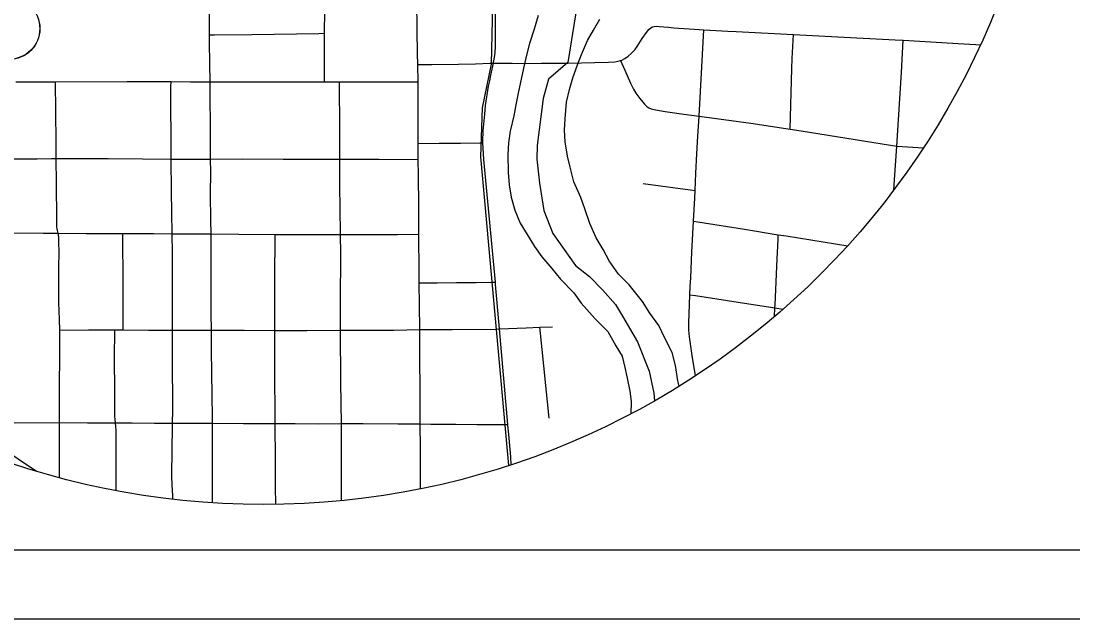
# Model space of a CAD drawing. Extents: x -87 to 2145, y -2128 to 440.
# Drawn here: x 479.1 to 632, y 0 to 86.9 of the extents above; entities that cross this region are included whole.
import ezdxf

# ---------------------------------------------------------------- set-up
doc = ezdxf.new("R2010")
doc.units = 0
for name, color, linetype in [('Default', 7, 'Continuous'), ('GM_X_City_Street', 7, 'Continuous'), ('GM_X_County_Road', 7, 'Continuous'), ('GM_X_Major_River', 7, 'Continuous'), ('GM_X_Rail_Line', 7, 'Continuous'), ('GM_X_Township', 7, 'Continuous'), ('GM_X_Township_Text', 7, 'Continuous'), ('SH_Border', 7, 'Continuous'), ('SH_Cut_Line', 7, 'Continuous'), ('SH_Masking', 7, 'Continuous'), ('SH_Text', 7, 'Continuous')]:
    doc.layers.add(name, color=color, linetype=linetype)

msp = doc.modelspace()

# ---------------------------------------------------------------- linework, layer by layer
at = {"layer": 'Default'}
msp.add_circle((514.37, 131.28), 114.66, dxfattribs=at)
at = {"layer": 'GM_X_City_Street'}
for points in [[(523.25, 78.07), (523.23, 81.49), (523.25, 84.91), (523.25, 85.1), (523.27, 88.41), (523.37, 93.33)], [(537.21, 18.91), (537.17, 24.7), (537.13, 28.35), (537.12, 31.88), (537.13, 33.94), (537.09, 37.29), (537.07, 42.05), (537.05, 45.66), (537.01, 48.85), (536.99, 50.38), (536.93, 55.9), (536.92, 56.97), (536.92, 60.02), (536.89, 64.45), (536.86, 66.78), (536.85, 67.21), (536.86, 69.07), (536.87, 70.95), (536.85, 78.03), (536.79, 80.56), (536.76, 82.16), (536.69, 85.53), (536.63, 89.89), (536.6, 93.39)], [(506.95, 16.85), (506.95, 17.11), (506.96, 22.22), (506.96, 25.35), (506.94, 28.45), (506.93, 29.6), (506.91, 32.23), (506.87, 36.05), (506.8, 38.75), (506.79, 41.97), (506.77, 44.4), (506.77, 47.89), (506.75, 52.26), (506.75, 55.94), (506.7, 57.97), (506.68, 61.74), (506.69, 64.97), (506.66, 66.82), (506.68, 68.99), (506.66, 71.73), (506.61, 75.71), (506.59, 78.07), (506.57, 80.7), (506.54, 83.82), (506.54, 84.89), (506.54, 88.44)], [(577.18, 35.35), (576.68, 38.3), (576.27, 41.02), (576.19, 41.96), (576.17, 42.96), (576.34, 47.11), (576.39, 48.29), (576.46, 49.56), (576.64, 53.28), (576.88, 57.81), (577.05, 61.14), (577.11, 62.26), (577.22, 64.77), (577.37, 67.61), (577.51, 70.17), (577.71, 73.04), (578.38, 85.63)], [(506.54, 84.89), (507.24, 84.89), (512.66, 84.92), (522.42, 85.09), (523.25, 85.1)], [(590.93, 71.18), (591.16, 79.98), (591.21, 81.44), (591.42, 84.93)], [(566.28, 81.17), (566.9, 79.75), (567.71, 77.86), (568.14, 76.99), (568.5, 76.42), (569.07, 75.63), (569.75, 74.81), (570.09, 74.49), (570.39, 74.29), (570.73, 74.14), (571.37, 73.97), (572.73, 73.75), (575.45, 73.35), (577.71, 73.04), (585.18, 72.04), (590.93, 71.18), (592.52, 70.95), (605.5, 68.85), (606.41, 68.7), (610.29, 68.45)], [(536.79, 80.56), (537.95, 80.56), (538.84, 80.56), (542.69, 80.61), (545.16, 80.68), (547.27, 80.74), (547.78, 80.76)], [(478.35, 78.05), (483.42, 78.06), (484.13, 78.06), (494.53, 78.08), (500.93, 78.08), (503.76, 78.05), (506.59, 78.07), (514.27, 78.05), (523.25, 78.07), (524.19, 78.06), (525.4, 78.06), (530.65, 78.04), (536.85, 78.03)], [(484.52, 56.05), (484.43, 56.43), (484.38, 56.7), (484.34, 57), (484.32, 57.39), (484.34, 58.06), (484.28, 63.35), (484.25, 66.91), (484.23, 69.35), (484.18, 73.71), (484.13, 78.06)], [(501.19, 17.37), (501.17, 17.94), (501.14, 18.69), (501.1, 19.49), (501.06, 20.71), (501.09, 24.73), (501.13, 27.75), (501.14, 28.46), (501.17, 30.33), (501.16, 38.05), (501.12, 40.82), (501.13, 41.96), (501.16, 47.22), (501.13, 53.17), (501.07, 55.97), (501, 62.17), (500.96, 66.83), (500.94, 69.41), (500.89, 75.12), (500.92, 77.31), (500.93, 78.08)], [(525.71, 17.18), (525.71, 18.29), (525.69, 26.14), (525.68, 28.4), (525.61, 34.36), (525.56, 41.95), (525.54, 46.06), (525.62, 52.99), (525.56, 55.87), (525.51, 59.72), (525.46, 62.86), (525.47, 65.79), (525.46, 66.79), (525.45, 68), (525.45, 72.06), (525.41, 76.97), (525.4, 78.06)], [(536.86, 69.07), (539.91, 69.12), (542.99, 69.16), (545.79, 69.18), (546.27, 69.19)], [(451.73, 66.94), (452.24, 66.94), (456.7, 66.94), (463.7, 66.94), (469.07, 66.91), (471.41, 66.87), (473.6, 66.86), (481.47, 66.86), (483.53, 66.9), (484.25, 66.91), (485.11, 66.93), (491.77, 66.91), (496.77, 66.86), (500.96, 66.83), (503.83, 66.83), (506.66, 66.82), (511.26, 66.85), (517.21, 66.83), (524.79, 66.79), (525.46, 66.79)], [(525.46, 66.79), (531.14, 66.8), (536.86, 66.78)], [(569.55, 63.27), (576.37, 62.36), (577.11, 62.26)], [(576.88, 57.81), (577.49, 57.71), (584.3, 56.63), (589.19, 55.84), (590.35, 55.66), (599.29, 54.23)], [(474.99, 56.12), (482.4, 56.06), (484.52, 56.05), (488.57, 56.01), (492.25, 56.03), (493.9, 56.02), (494.86, 56.01), (498.36, 56.01), (501.07, 55.97), (503.77, 55.95), (506.75, 55.94), (510.77, 55.9), (516.06, 55.87), (521.18, 55.85), (525.56, 55.87), (529.38, 55.87), (533.83, 55.87), (536.93, 55.9)], [(484.71, 20.52), (484.72, 20.66), (484.72, 20.91), (484.7, 24.74), (484.72, 27.71), (484.72, 28.53), (484.72, 30.37), (484.72, 34.22), (484.77, 37.86), (484.76, 39.17), (484.76, 40.14), (484.75, 41.98), (484.7, 43.57), (484.67, 44.75), (484.64, 46), (484.62, 47.9), (484.64, 51.14), (484.65, 53.23), (484.64, 54.81), (484.62, 55.27), (484.6, 55.49), (484.57, 55.74), (484.52, 56.05)], [(493.97, 41.99), (493.97, 46.03), (493.96, 48.46), (493.96, 50.86), (493.92, 53.71), (493.9, 56.02)], [(516.07, 28.42), (516.04, 30.41), (516.02, 34.75), (516.03, 41.02), (516.03, 41.94), (516.03, 44.75), (516.03, 49.21), (516.06, 55.87)], [(588.66, 43.94), (588.71, 45.2), (588.73, 45.64), (589.01, 52.31), (589.16, 55.16), (589.19, 55.84)], [(537.01, 48.85), (539.59, 48.85), (542.41, 48.87), (545.27, 48.91), (547.54, 48.92), (548.07, 48.93)], [(576.34, 47.11), (577.16, 46.98), (583.36, 46.03), (588.71, 45.2), (589.91, 45.01)], [(484.75, 41.98), (488.94, 41.99), (492.74, 42), (493.33, 41.99), (493.97, 41.99), (497.63, 41.96), (501.13, 41.96), (503.98, 41.96), (506.79, 41.97), (511.56, 41.96), (516.03, 41.94), (520.65, 41.91), (525.56, 41.95), (529.24, 41.95), (533.32, 41.98), (537.07, 42.05), (541.78, 42.05), (548.08, 42.13), (548.67, 42.14)], [(492.97, 18.63), (492.96, 19.83), (492.96, 24.05), (492.93, 27.38), (492.9, 27.97), (492.85, 28.49), (492.82, 28.95), (492.78, 29.53), (492.74, 30.63), (492.74, 33.13), (492.71, 37.83), (492.74, 42)], [(548.67, 42.14), (552.55, 42.28), (554.54, 42.38), (556.35, 42.47)], [(555.87, 29.18), (554.62, 41.54), (554.54, 42.38)], [(472.03, 28.55), (472.4, 28.21), (472.95, 27.7), (473.57, 27.12), (474.18, 26.59), (475.88, 25.24), (477.07, 24.36), (478.71, 23.25), (481.39, 21.46)], [(516.16, 16.63), (516.13, 19.23), (516.11, 23.05), (516.07, 28.42)]]:
    msp.add_lwpolyline(points, dxfattribs=at)
at = {"layer": 'GM_X_County_Road'}
msp.add_line((549.88, 28.28), (548.67, 42.14), dxfattribs=at)
for points in [[(547.78, 80.76), (547.81, 80.88), (547.97, 81.87), (548.07, 82.97), (548.1, 84.45), (548.15, 93.47)], [(566.28, 81.17), (566.43, 81.22), (566.87, 81.46), (567.37, 81.8), (567.83, 82.19), (568.32, 82.7), (568.68, 83.18), (569.42, 84.35), (570.02, 85.24), (570.38, 85.68), (570.65, 85.91), (570.89, 86.04), (571.17, 86.11), (571.45, 86.12), (571.89, 86.11), (573.21, 85.98), (573.99, 85.89), (577.68, 85.68), (578.38, 85.63)], [(578.38, 85.63), (581.88, 85.41), (583.09, 85.35), (591.42, 84.93)], [(591.42, 84.93), (597.83, 84.61), (606.17, 84.15), (607.35, 84.09)], [(606.41, 68.7), (607.09, 79.41), (607.35, 84.09)], [(607.35, 84.09), (616.17, 83.57), (617.92, 83.46), (618.56, 83.41)], [(558.61, 80.76), (564.53, 80.93), (565.43, 80.96), (565.93, 81.05), (566.28, 81.17)], [(546.27, 69.19), (546.26, 69.4), (546.31, 70.95), (546.52, 73.37), (546.64, 74.62), (547.07, 77.41), (547.25, 78.18), (547.43, 79.01), (547.78, 80.76)], [(547.78, 80.76), (550.53, 80.74), (552.39, 80.72)], [(552.39, 80.72), (554.77, 80.74), (558.61, 80.76)], [(546.4, 66.76), (546.34, 67.6), (546.27, 69.19)], [(606.01, 62.36), (606.09, 63.79), (606.41, 68.7)], [(548.07, 48.93), (546.48, 65.74), (546.4, 66.76)], [(548.67, 42.14), (548.11, 48.58), (548.07, 48.93)], [(472.03, 28.55), (478.34, 28.52), (484.72, 28.53)], [(484.72, 28.53), (488.8, 28.49), (492.85, 28.49)], [(492.85, 28.49), (495.27, 28.49), (498.5, 28.47), (501.14, 28.46)], [(501.14, 28.46), (503.86, 28.46), (506.94, 28.45)], [(506.94, 28.45), (511.48, 28.41), (516.07, 28.42)], [(516.07, 28.42), (518.96, 28.38), (522.42, 28.37), (525.68, 28.4)], [(525.68, 28.4), (528.86, 28.38), (533.9, 28.36), (537.13, 28.35)], [(537.13, 28.35), (538.71, 28.32), (542.32, 28.3), (545.37, 28.28), (549.19, 28.28), (549.88, 28.28)], [(550.38, 22.42), (550.3, 23.55), (550.04, 26.78), (549.9, 28.15), (549.88, 28.28)]]:
    msp.add_lwpolyline(points, dxfattribs=at)
at = {"layer": 'GM_X_Major_River'}
for points in [[(554.28, 87.69), (553.71, 85.71), (553.03, 83.62), (552.59, 81.94), (552.14, 80.02), (551.38, 76.42), (551.06, 74.73), (550.74, 73.11), (550.23, 70.89), (549.97, 69.21), (549.89, 67.47), (549.93, 64.88), (550.09, 63.08), (550.37, 61.27), (550.89, 59.4), (551.65, 57.52), (552.71, 55.89), (553.78, 54.13), (554.84, 52.62)], [(563.76, 53.67), (562.7, 55.36), (561.82, 57.48), (561.06, 59.59), (560.48, 61.22), (559.48, 63.52), (558.96, 65.63), (558.56, 67.26), (558.22, 69.31), (558.12, 71.05), (558.2, 72.67), (558.41, 75.08), (558.85, 76.94), (559.35, 78.62), (560.03, 80.53), (560.59, 82.03), (561.46, 84.07), (562.32, 85.56), (563.24, 87.18)], [(574.77, 33.81), (574.57, 34.6), (574.23, 36.83), (573.77, 38.7), (572.71, 40.82), (571.83, 42.63), (570.52, 44.45), (569.46, 46.15), (567.5, 48.57), (565.95, 50.09), (564.59, 52.03), (563.76, 53.67)], [(554.84, 52.62), (556.27, 50.92), (557.52, 49.4), (559.48, 47.39), (560.55, 45.88), (562.57, 43.63), (564.41, 41.75), (565.59, 39.69), (566.48, 38.17), (566.88, 36.54), (567.23, 34.98), (567.63, 33.11), (567.79, 31.6), (567.77, 29.81)]]:
    msp.add_lwpolyline(points, dxfattribs=at)
at = {"layer": 'GM_X_Rail_Line'}
msp.add_lwpolyline([(547.76, 93.53), (547.47, 80.63), (546.14, 74.27), (545.93, 67.17), (549.96, 22.28)], dxfattribs=at)
at = {"layer": 'GM_X_Township'}
msp.add_lwpolyline([(560.63, 93.54), (558.58, 80.84), (555.77, 78.45), (555.04, 75.63), (554.12, 68.78), (554.1, 66.8), (554.48, 63.31), (555.09, 59.33), (556.44, 56.01), (559.7, 51.34), (561.73, 49.75), (563.63, 47.81), (565.54, 45.68), (566.54, 43.99), (568.72, 40.29), (570.42, 36), (571.11, 32.8), (571.21, 31.69)], dxfattribs=at)
at = {"layer": 'GM_X_Township_Text'}
msp.add_lwpolyline([(560.63, 93.54), (558.58, 80.84), (555.77, 78.45), (555.04, 75.63), (554.12, 68.78), (554.1, 66.8), (554.48, 63.31), (555.09, 59.33), (556.44, 56.01), (559.7, 51.34), (561.73, 49.75), (563.63, 47.81), (565.54, 45.68), (566.54, 43.99), (568.72, 40.29), (570.42, 36), (571.11, 32.8), (571.21, 31.69)], dxfattribs=at)
at = {"layer": 'SH_Border'}
msp.add_lwpolyline([(30, 430), (670, 430), (670, 10), (30, 10)], close=True, dxfattribs=at)
at = {"layer": 'SH_Cut_Line'}
msp.add_lwpolyline([(0, 0), (680, 0), (680, 440), (0, 440)], close=True, dxfattribs=at)
at = {"layer": 'SH_Masking'}
msp.add_circle((477.39, 85.79), 4.48, dxfattribs=at)
at = {"layer": 'SH_Text'}
msp.add_circle((477.37, 85.8), 4.48, dxfattribs=at)

doc.saveas('drawing.dxf')
